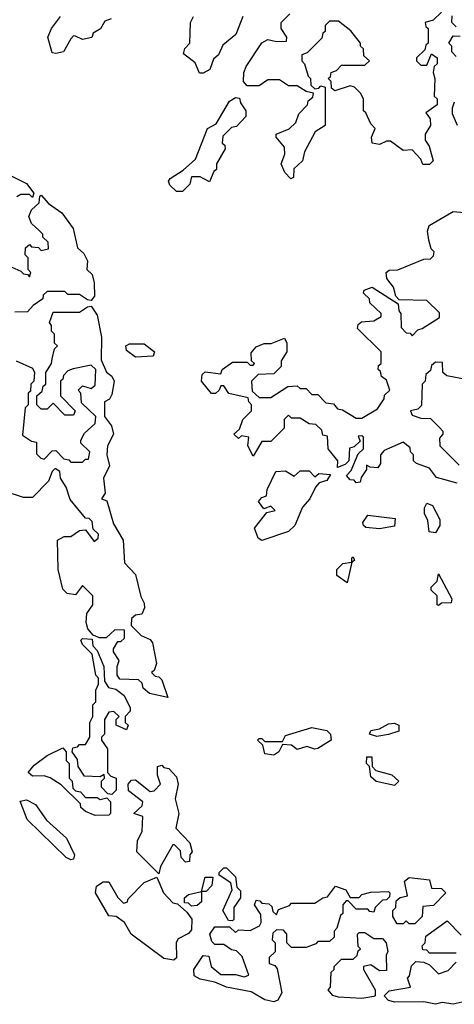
# Model space of a CAD drawing. Extents: x 2323203 to 2567568, y 883585 to 1022917.
# Tile 260 of 264: x 2551742 to 2553219, y 1007676 to 1011025. Entities that reach past the tile are written whole.
import ezdxf

# ---------------------------------------------------------------- set-up
doc = ezdxf.new("R2010")
doc.units = 0

msp = doc.modelspace()

# ---------------------------------------------------------------- linework, layer by layer
at = {"layer": '0CON10XD'}
for points in [[(2553175, 1011050), (2553147, 1011023), (2553120, 1011015), (2553121.7, 1011001.7), (2553130, 1010995), (2553130, 1010945), (2553121.7, 1010938.3), (2553118.3, 1010921.7), (2553090, 1010895), (2553090, 1010885), (2553105, 1010870), (2553125, 1010870), (2553141.7, 1010908.3), (2553160, 1010895), (2553160, 1010875), (2553150, 1010865), (2553147.5, 1010845), (2553152.5, 1010825), (2553150, 1010765), (2553160, 1010755), (2553160, 1010735), (2553121.7, 1010708.3), (2553128.3, 1010698.3), (2553137, 1010687), (2553137.5, 1010665), (2553120, 1010635), (2553120, 1010615), (2553133.3, 1010595), (2553147.5, 1010545), (2553135, 1010532.5), (2553111.7, 1010531.7), (2553105, 1010550), (2553075, 1010582.5), (2553045, 1010580), (2553001.7, 1010611.7), (2552988.3, 1010611.7), (2552965, 1010600), (2552940, 1010605), (2552937.5, 1010625), (2552950, 1010655), (2552935, 1010670), (2552918.3, 1010708.3), (2552910, 1010715), (2552910, 1010755), (2552900, 1010775), (2552880, 1010795), (2552865, 1010800), (2552812.5, 1010782.5), (2552801.7, 1010791.7), (2552800, 1010815), (2552790, 1010825), (2552798.3, 1010831.7), (2552800, 1010845), (2552818.3, 1010851.7), (2552835, 1010870), (2552915, 1010870), (2552930, 1010885), (2552911.7, 1010901.7), (2552910, 1010925), (2552900, 1010935), (2552900, 1010945), (2552866.7, 1010986.7), (2552825, 1011020), (2552795, 1011020), (2552780, 1011005), (2552780, 1010985), (2552771.7, 1010978.3), (2552768.3, 1010961.7), (2552718.3, 1010911.7), (2552700, 1010905), (2552700, 1010885), (2552710, 1010875), (2552722.5, 1010832.5), (2552730, 1010825), (2552731.7, 1010801.7), (2552745, 1010790), (2552758.3, 1010791.7), (2552765, 1010800), (2552780, 1010795), (2552780, 1010665), (2552746.4, 1010643.6), (2552710, 1010575), (2552702.5, 1010545), (2552673, 1010517), (2552671.7, 1010488.3), (2552663, 1010483), (2552643.3, 1010505), (2552630, 1010535), (2552643, 1010567), (2552641.7, 1010591.7), (2552613.3, 1010625), (2552613.3, 1010635), (2552657, 1010653), (2552680, 1010675), (2552690, 1010705), (2552720, 1010735), (2552721.7, 1010748.3), (2552738.3, 1010761.7), (2552740, 1010775), (2552715, 1010780), (2552685, 1010800), (2552655, 1010800), (2552625, 1010820), (2552585, 1010820), (2552555, 1010800), (2552515, 1010800), (2552502.5, 1010815), (2552503.3, 1010845), (2552511.2, 1010865), (2552564.1, 1010945.9), (2552585, 1010957.5), (2552615, 1010950), (2552648.3, 1010951.7), (2552650, 1010965), (2552630, 1010995), (2552630, 1011015), (2552660, 1011045)], [(2552053, 1011027), (2552030.7, 1011019.3), (2552016.4, 1010993.6), (2551991.7, 1010978.3), (2551986.4, 1010963.6), (2551955, 1010957.5), (2551931.7, 1010968.3), (2551925, 1010970), (2551915, 1010960), (2551890, 1010915), (2551865, 1010910), (2551851.7, 1010911.7), (2551837.5, 1010965), (2551850, 1010995), (2551880, 1011035)], [(2552500, 1011035), (2552476.1, 1010973.9), (2552431.7, 1010938.3), (2552417.5, 1010905), (2552400, 1010890), (2552387.5, 1010855), (2552365, 1010842.5), (2552353.3, 1010843.3), (2552338.3, 1010878.3), (2552298.3, 1010908.3), (2552303, 1010927), (2552320, 1010945), (2552322.5, 1011015), (2552332.5, 1011035)], [(2553225, 1011000), (2553210, 1011015), (2553211.7, 1011038.3)], [(2553225, 1010900), (2553210, 1010915), (2553210, 1010935), (2553200, 1010945), (2553215, 1010970), (2553238.3, 1010968.3)], [(2552295, 1010440), (2552275, 1010440), (2552252.3, 1010462.3), (2552247.5, 1010475), (2552252.5, 1010485), (2552297.5, 1010512.5), (2552339.3, 1010550.7), (2552380, 1010655), (2552409.3, 1010670.7), (2552455, 1010747.5), (2552475, 1010760), (2552488.3, 1010758.3), (2552491.7, 1010741.7), (2552510, 1010715), (2552510, 1010695), (2552478.3, 1010661.7), (2552461.7, 1010658.3), (2552431.7, 1010628.3), (2552430, 1010605), (2552438.3, 1010598.3), (2552440, 1010585), (2552410, 1010535), (2552410, 1010515), (2552401.7, 1010508.3), (2552387, 1010473), (2552355, 1010490), (2552325, 1010490), (2552320, 1010465), (2552295, 1010440)], [(2553230, 1010665), (2553212.5, 1010705), (2553212.5, 1010725), (2553220, 1010745)], [(2551685, 1010506.7), (2551765, 1010467.5), (2551790, 1010435), (2551785, 1010420), (2551775, 1010430), (2551745, 1010430), (2551731.7, 1010421.7)], [(2551780, 1010165), (2551770, 1010175), (2551770, 1010215), (2551760, 1010225), (2551761.7, 1010248.3), (2551775, 1010260), (2551781.7, 1010251.7), (2551805, 1010250), (2551815, 1010240), (2551840, 1010245), (2551838.3, 1010268.3), (2551820, 1010285), (2551820, 1010295), (2551808.3, 1010308.3), (2551781.7, 1010331.7), (2551772.5, 1010355), (2551781.7, 1010378.3), (2551808.3, 1010401.7), (2551810, 1010425), (2551815, 1010427.5), (2551840, 1010400), (2551885, 1010367.5), (2551923.3, 1010315), (2551938.3, 1010248.3), (2551959.3, 1010229.3), (2551972.5, 1010205), (2551970, 1010175), (2551987.7, 1010157.7), (2551995, 1010130), (2551996.1, 1010083.9), (2551985, 1010070), (2551971.7, 1010071.7), (2551945, 1010090), (2551905, 1010090), (2551895, 1010100), (2551835, 1010100), (2551821.7, 1010088.3), (2551820, 1010075), (2551787, 1010053), (2551768.3, 1010031.7), (2551725, 1010030)], [(2552848.3, 1009511.7), (2552821.7, 1009501.7), (2552822.5, 1009525), (2552790, 1009565), (2552788.3, 1009608.3), (2552771.7, 1009611.7), (2552768.3, 1009628.3), (2552748.3, 1009648.3), (2552725, 1009650), (2552695, 1009670), (2552665, 1009670), (2552655, 1009680), (2552640, 1009665), (2552640, 1009635), (2552595, 1009590), (2552565, 1009590), (2552535, 1009540), (2552517.5, 1009575), (2552520, 1009605), (2552495, 1009610), (2552485, 1009600), (2552470, 1009615), (2552488.3, 1009631.7), (2552500, 1009665), (2552530, 1009695), (2552530, 1009715), (2552520, 1009725), (2552518.3, 1009738.3), (2552453, 1009753), (2552435, 1009780), (2552425, 1009780), (2552420, 1009765), (2552407, 1009753), (2552393, 1009753), (2552360, 1009795), (2552361.7, 1009818.3), (2552372.5, 1009827.5), (2552425, 1009820), (2552430, 1009835), (2552465, 1009860), (2552515, 1009860), (2552525, 1009850), (2552535, 1009850), (2552540, 1009855), (2552530, 1009865), (2552528.3, 1009891.7), (2552545, 1009912.5), (2552573, 1009923), (2552596.4, 1009923.6), (2552641.7, 1009941.7), (2552650, 1009925), (2552650, 1009895), (2552630, 1009865), (2552630, 1009845), (2552605, 1009820), (2552551.7, 1009818.3), (2552530, 1009795), (2552531.7, 1009761.7), (2552555, 1009740), (2552595, 1009740), (2552653, 1009777), (2552685, 1009780), (2552695, 1009770), (2552715, 1009770), (2552735, 1009750), (2552755, 1009750), (2552781.7, 1009721.7), (2552808.3, 1009718.3), (2552821.7, 1009701.7), (2552838.3, 1009698.3), (2552885, 1009670), (2552905, 1009670), (2552958.3, 1009701.7), (2552980, 1009735), (2552981.7, 1009748.3), (2553000, 1009765), (2552988.3, 1009798.3), (2552971.7, 1009811.7), (2552968.3, 1009828.3), (2552960, 1009835), (2552961.7, 1009848.3), (2552970, 1009855), (2552970, 1009895), (2552890, 1009975), (2552891.7, 1009988.3), (2552903, 1009997), (2552945, 1010000), (2552970, 1010015), (2552970, 1010025), (2552931.7, 1010061.7), (2552930, 1010075), (2552910, 1010095), (2552912.5, 1010105), (2552940, 1010115), (2553028.3, 1010058.3), (2553030, 1010035), (2553037.5, 1010025), (2553038.3, 1009978.3), (2553055, 1009960), (2553068.3, 1009958.3), (2553075, 1009950), (2553095, 1009970), (2553110, 1009975), (2553168.3, 1010011.7), (2553168.3, 1010028.3), (2553125, 1010070), (2553031.7, 1010071.7), (2553020, 1010085), (2553012.5, 1010115), (2552990, 1010145), (2552987.5, 1010165), (2552997, 1010173), (2553026.4, 1010173.6), (2553115, 1010210), (2553138.3, 1010211.7), (2553148.3, 1010221.7), (2553150, 1010235), (2553140, 1010245), (2553132.5, 1010275), (2553127.5, 1010305), (2553133.8, 1010325), (2553215, 1010372.5), (2553265, 1010367.5)], [(2551695, 1010192.5), (2551745, 1010170), (2551755, 1010160), (2551768.3, 1010158.3), (2551775, 1010150), (2551780, 1010165)], [(2551730, 1009865), (2551785, 1009840), (2551792.5, 1009825), (2551790, 1009795), (2551780, 1009785), (2551778.3, 1009761.7), (2551770, 1009755), (2551770, 1009715), (2551760, 1009705), (2551751.7, 1009611.7), (2551781.7, 1009591.7), (2551798.3, 1009588.3), (2551798.3, 1009548.3), (2551813, 1009533), (2551825, 1009530), (2551851.7, 1009558.3), (2551865, 1009560), (2551891.7, 1009531.7), (2551908.3, 1009528.3), (2551915, 1009520), (2551955, 1009520), (2551965, 1009530), (2551975, 1009530), (2551980, 1009555), (2551950, 1009585), (2551950, 1009595), (2551961.7, 1009618.3), (2551998.3, 1009651.7), (2552000, 1009675), (2551951.7, 1009721.7), (2551950, 1009755), (2551940, 1009765), (2551955, 1009780), (2551985, 1009770), (2551998.3, 1009781.7), (2552000, 1009835), (2551985, 1009850), (2551923, 1009837), (2551905, 1009830), (2551890, 1009815), (2551888.3, 1009801.7), (2551880, 1009795), (2551880, 1009745), (2551930, 1009695), (2551925, 1009680), (2551895, 1009680), (2551855, 1009720), (2551835, 1009700), (2551815, 1009700), (2551800, 1009715), (2551800, 1009745), (2551818.3, 1009761.7), (2551821.7, 1009778.3), (2551830, 1009785), (2551830, 1009825), (2551850, 1009855), (2551851.7, 1009871.7), (2551860, 1009905), (2551870, 1009915), (2551860, 1009925), (2551860, 1009955), (2551850, 1009965), (2551850, 1009985), (2551842.5, 1009995), (2551855, 1010030), (2551945, 1010030), (2551971.7, 1010048.3), (2551985, 1010050), (2552005, 1010020), (2552020, 1009945), (2552018.3, 1009868.3), (2552036.4, 1009826.4), (2552055, 1009812.5), (2552062.5, 1009795), (2552055, 1009750), (2552046.4, 1009733.6), (2552030, 1009725), (2552030, 1009675), (2552053.3, 1009643.3), (2552060, 1009615), (2552040, 1009575), (2552037.5, 1009545), (2552047, 1009507), (2552026.7, 1009465), (2552032.5, 1009415), (2552020, 1009395), (2552038.3, 1009388.3), (2552060.4, 1009310.5), (2552093.8, 1009255), (2552097.5, 1009177.5), (2552135, 1009137.5), (2552153, 1009063), (2552165, 1009040), (2552165.9, 1009024.1), (2552157, 1009003), (2552135, 1009000), (2552121.7, 1008988.3), (2552120, 1008965), (2552155, 1008930), (2552185, 1008916.7), (2552192.5, 1008905), (2552206.7, 1008835), (2552198.3, 1008811.7), (2552190, 1008805), (2552201.7, 1008791.7), (2552215, 1008790), (2552225, 1008780), (2552245, 1008720)], [(2552135, 1009877.5), (2552105, 1009900), (2552102.5, 1009915), (2552115, 1009922.5), (2552165, 1009922.5), (2552200, 1009895), (2552195, 1009880), (2552135, 1009877.5)], [(2553265, 1009800), (2553193, 1009813), (2553180, 1009825), (2553178.3, 1009858.3), (2553155, 1009860), (2553141.7, 1009848.3), (2553138.3, 1009831.7), (2553121.7, 1009818.3), (2553120, 1009795), (2553110, 1009785), (2553107.5, 1009712.5), (2553095, 1009700), (2553070, 1009695), (2553075, 1009680), (2553105, 1009670), (2553138.3, 1009668.3), (2553168.3, 1009638.3), (2553180, 1009625), (2553180, 1009615), (2553168.3, 1009601.7), (2553170, 1009575), (2553235, 1009510)], [(2553228.3, 1009448.3), (2553158.3, 1009468.3), (2553135, 1009500), (2553090, 1009515), (2553080, 1009525), (2553080, 1009545), (2553070, 1009555), (2553068.3, 1009568.3), (2553045, 1009587.5), (2552980.7, 1009559.3), (2552967.5, 1009545), (2552967.5, 1009515), (2552958.8, 1009501.2), (2552932.5, 1009502.5), (2552920, 1009510), (2552920, 1009495), (2552901.7, 1009468.3), (2552898.3, 1009451.7), (2552885, 1009450), (2552878.3, 1009458.3), (2552865, 1009460), (2552852.5, 1009475), (2552868.3, 1009491.7), (2552891.7, 1009548.3), (2552910, 1009565), (2552910, 1009605), (2552905, 1009610), (2552891.7, 1009608.3), (2552898.3, 1009591.7), (2552878.3, 1009571.7), (2552863, 1009567), (2552860, 1009525), (2552848.3, 1009511.7)], [(2552245, 1008720), (2552183, 1008733), (2552161.7, 1008751.7), (2552158.3, 1008768.3), (2552145, 1008780), (2552081.7, 1008781.7), (2552072.5, 1008795), (2552072.5, 1008825), (2552080, 1008845), (2552060, 1008875), (2552060, 1008885), (2552075, 1008910), (2552085, 1008910), (2552098.3, 1008921.7), (2552098.3, 1008948.3), (2552065, 1008950), (2552035, 1008922.5), (2552012.5, 1008922.5), (2551991.7, 1008931.7), (2551973, 1008953), (2551967.5, 1008975), (2551970, 1009005), (2551990, 1009035), (2551990, 1009065), (2551955, 1009100), (2551931.7, 1009068.3), (2551903, 1009073), (2551888.3, 1009088.3), (2551872.5, 1009155), (2551870, 1009255), (2551893, 1009267), (2551915, 1009267.5), (2551945, 1009287.5), (2551965, 1009290), (2551995, 1009250), (2552008.3, 1009261.7), (2552010, 1009275), (2551991.7, 1009291.7), (2551988.3, 1009318.3), (2551978.3, 1009328.3), (2551965, 1009330), (2551913, 1009393), (2551900, 1009435), (2551880, 1009465), (2551878.3, 1009488.3), (2551861.7, 1009498.3), (2551851.7, 1009488.3), (2551840, 1009455), (2551785, 1009400), (2551755, 1009400), (2551685, 1009422.5)], [(2552565, 1009253.3), (2552551.7, 1009261.7), (2552540, 1009295), (2552581.7, 1009348.3), (2552610, 1009355), (2552595, 1009370), (2552571.7, 1009361.7), (2552553.6, 1009386.4), (2552565, 1009400), (2552580, 1009405), (2552583, 1009427), (2552611.7, 1009488.3), (2552645, 1009490), (2552675, 1009472.5), (2552695, 1009490), (2552725, 1009490), (2552745, 1009470), (2552758.3, 1009481.7), (2552798.3, 1009478.3), (2552785, 1009457.5), (2552760, 1009450), (2552747.5, 1009435), (2552727.5, 1009395), (2552703, 1009367), (2552676.7, 1009305), (2552655.7, 1009284.3), (2552565, 1009253.3)], [(2553155, 1009280), (2553133, 1009283), (2553128.3, 1009321.7), (2553117.5, 1009345), (2553117.5, 1009365), (2553125, 1009380), (2553145, 1009372.5), (2553170, 1009325), (2553170, 1009305), (2553155, 1009280)], [(2552965, 1009293.3), (2552918.3, 1009298.3), (2552910, 1009305), (2552907.5, 1009315), (2552925, 1009340), (2553018.3, 1009328.3), (2553015, 1009302.5), (2552965, 1009293.3)], [(2552855, 1009110), (2552820, 1009135), (2552820, 1009155), (2552840, 1009175), (2552870, 1009180), (2552870, 1009195), (2552875, 1009197.5), (2552880, 1009185), (2552870, 1009180), (2552855, 1009110)], [(2553165, 1009032.5), (2553160, 1009035), (2553160, 1009065), (2553140, 1009085), (2553140, 1009095), (2553160, 1009115), (2553165, 1009140), (2553210, 1009055), (2553208.3, 1009041.7), (2553175, 1009040), (2553165, 1009032.5)], [(2552055, 1008390), (2552041.7, 1008391.7), (2552020, 1008415), (2552020, 1008435), (2552030, 1008445), (2552028.3, 1008458.3), (2552015, 1008450), (2551961.7, 1008451.7), (2551940, 1008485), (2551938.3, 1008508.3), (2551920, 1008535), (2551921.7, 1008548.3), (2551938.3, 1008551.7), (2551945, 1008560), (2551965, 1008560), (2551980, 1008585), (2551980, 1008635), (2551990, 1008655), (2551990, 1008695), (2552000, 1008705), (2552000, 1008745), (2552010, 1008765), (2552010, 1008785), (2552000, 1008795), (2551987.5, 1008867.5), (2551955, 1008900), (2551950, 1008915), (2551955, 1008920), (2551988.3, 1008918.3), (2551990, 1008895), (2552005, 1008880), (2552027.5, 1008825), (2552030, 1008775), (2552043.3, 1008753.3), (2552068.3, 1008748.3), (2552096.7, 1008726.7), (2552116.7, 1008685), (2552117, 1008673), (2552100, 1008655), (2552100, 1008635), (2552110, 1008625), (2552105, 1008610), (2552070, 1008625), (2552070, 1008645), (2552080, 1008655), (2552061.7, 1008671.7), (2552045, 1008670), (2552030, 1008645), (2552030, 1008595), (2552020, 1008585), (2552020, 1008575), (2552040, 1008545), (2552040, 1008465), (2552051.7, 1008451.7), (2552070, 1008445), (2552070, 1008405), (2552055, 1008390)], [(2552605, 1008523.3), (2552575, 1008527.5), (2552567.5, 1008557.5), (2552550, 1008575), (2552555, 1008580), (2552565, 1008580), (2552575, 1008570), (2552635, 1008570), (2552645, 1008590), (2552735, 1008617.5), (2552785, 1008607.5), (2552797.5, 1008595), (2552800, 1008575), (2552755, 1008546.7), (2552744.2, 1008544.2), (2552717, 1008553), (2552685, 1008542.5), (2552665, 1008557.5), (2552635, 1008560), (2552622.5, 1008535), (2552605, 1008523.3)], [(2552955, 1008587.5), (2552930, 1008595), (2552935, 1008607.5), (2552965, 1008612.5), (2552995, 1008630), (2553015, 1008632.5), (2553030, 1008625), (2553030, 1008605), (2552995, 1008593.8), (2552955, 1008587.5)], [(2551998.3, 1008318.3), (2551965, 1008332.5), (2551950, 1008345), (2551948.3, 1008358.3), (2551883, 1008423), (2551845, 1008446.7), (2551825, 1008453.3), (2551785, 1008452.5), (2551770, 1008465), (2551790.7, 1008489.3), (2551835, 1008522.5), (2551888.3, 1008548.3), (2551900, 1008535), (2551900, 1008505), (2551910, 1008495), (2551910, 1008445), (2551920, 1008435), (2551921.7, 1008411.7), (2551931.7, 1008401.7), (2551948.3, 1008398.3), (2551965, 1008380), (2552005, 1008380), (2552015, 1008372.5), (2552038.3, 1008378.3), (2552050, 1008365), (2552050, 1008325), (2552045, 1008320), (2551998.3, 1008318.3)], [(2553015, 1008420), (2552953.6, 1008433.6), (2552935, 1008450), (2552930, 1008485), (2552920, 1008495), (2552921.7, 1008518.3), (2552938.3, 1008518.3), (2552940, 1008485), (2552951.7, 1008471.7), (2553007, 1008457), (2553030, 1008435), (2553015, 1008420)], [(2552215, 1008120), (2552140, 1008195), (2552141.7, 1008231.7), (2552157.5, 1008265), (2552160, 1008315), (2552130, 1008325), (2552158.3, 1008351.7), (2552160, 1008365), (2552111.7, 1008401.7), (2552110, 1008425), (2552121.7, 1008438.3), (2552135, 1008440), (2552185, 1008400), (2552198.3, 1008401.7), (2552220, 1008425), (2552210, 1008455), (2552210, 1008485), (2552225, 1008490), (2552231.7, 1008481.7), (2552248.3, 1008478.3), (2552275, 1008450), (2552280, 1008425), (2552270, 1008375), (2552282.5, 1008325), (2552272.5, 1008275), (2552320, 1008225), (2552327.5, 1008195), (2552320, 1008185), (2552318.3, 1008161.7), (2552305, 1008160), (2552290, 1008175), (2552288.3, 1008198.3), (2552268.3, 1008218.3), (2552261.7, 1008218.3), (2552220, 1008145), (2552215, 1008120)], [(2551915, 1008167.5), (2551900, 1008175), (2551766.7, 1008305), (2551743.3, 1008366.7), (2551765, 1008371.2), (2551795.9, 1008355.9), (2551832.3, 1008302.3), (2551900.7, 1008240.7), (2551927.5, 1008185), (2551925, 1008170), (2551915, 1008167.5)], [(2552465, 1007960), (2552451.7, 1007961.7), (2552432.5, 1007995), (2552464, 1008065), (2552459.3, 1008089.3), (2552420, 1008115), (2552420, 1008125), (2552435, 1008140), (2552445, 1008140), (2552475, 1008110), (2552480, 1008075), (2552491.7, 1008061.7), (2552491.7, 1008038.3), (2552470, 1008005), (2552470, 1007965), (2552465, 1007960)], [(2552265, 1007826.2), (2552231.7, 1007831.7), (2552120, 1007915), (2552097.5, 1007955), (2552070, 1007975), (2552045, 1007977.5), (2551998.8, 1008055), (2552002.3, 1008077.7), (2552025, 1008093.3), (2552045, 1008092.5), (2552075, 1008040), (2552095, 1008020), (2552106.4, 1008023.6), (2552110, 1008035), (2552165, 1008090), (2552208.3, 1008108.3), (2552230, 1008055), (2552261.7, 1008021.7), (2552278.3, 1008018.3), (2552310, 1007990), (2552326.2, 1007966.2), (2552325, 1007930), (2552315, 1007916.7), (2552280.7, 1007899.3), (2552273.3, 1007886.7), (2552275, 1007833.8), (2552265, 1007826.2)], [(2552325, 1008010), (2552315, 1008020), (2552301.7, 1008021.7), (2552301.7, 1008038.3), (2552315, 1008050), (2552360, 1008060), (2552371.7, 1008108.3), (2552398.3, 1008108.3), (2552395, 1008080), (2552375, 1008060), (2552360, 1008060), (2552360, 1008025), (2552345, 1008012.5), (2552325, 1008010)], [(2553085, 1007950), (2553065, 1007950), (2553055, 1007960), (2553045, 1007950), (2553025, 1007950), (2553010, 1007975), (2553010, 1007995), (2553020, 1008005), (2553021.7, 1008028.3), (2553035, 1008040), (2553060, 1008045), (2553050, 1008095), (2553065, 1008107.5), (2553135, 1008100), (2553141.7, 1008071.7), (2553175, 1008070), (2553190, 1008055), (2553148.3, 1008011.7), (2553111.7, 1008008.3), (2553110, 1007975), (2553085, 1007950)], [(2552605, 1007684.3), (2552575, 1007691.1), (2552528.3, 1007718.3), (2552445, 1007734.3), (2552405, 1007751.2), (2552355, 1007761.2), (2552335, 1007773.3), (2552333.1, 1007795), (2552365, 1007842.5), (2552385, 1007840), (2552392.5, 1007805), (2552425, 1007777.5), (2552475, 1007777.5), (2552505, 1007770), (2552520, 1007775), (2552498.3, 1007838.3), (2552478.3, 1007858.3), (2552461.7, 1007861.7), (2552435, 1007880), (2552405, 1007880), (2552395, 1007890), (2552387.5, 1007915), (2552405, 1007940), (2552455, 1007940), (2552475, 1007920), (2552485, 1007930), (2552525, 1007927.5), (2552556.7, 1007943.3), (2552562.5, 1007955), (2552561.7, 1007981.7), (2552540, 1008015), (2552545, 1008030), (2552558.3, 1008028.3), (2552565, 1008020), (2552588.3, 1008018.3), (2552598.3, 1008008.3), (2552601.7, 1007991.7), (2552615, 1007980), (2552621.7, 1007998.3), (2552658.3, 1008011.7), (2552665, 1008020), (2552745, 1008020), (2552771.7, 1008038.3), (2552788.3, 1008041.7), (2552815, 1008077.5), (2552850, 1008065), (2552865, 1008040), (2552895, 1008040), (2552905, 1008050), (2552935, 1008057.5), (2552995, 1008060), (2553000, 1008055), (2552998.3, 1008041.7), (2552988.3, 1008031.7), (2552975, 1008030), (2552950, 1008005), (2552945, 1007990), (2552931.7, 1007991.7), (2552925, 1008000), (2552885, 1008000), (2552858.3, 1008028.3), (2552851.7, 1008028.3), (2552840, 1008015), (2552840, 1007985), (2552831.7, 1007978.3), (2552820, 1007935), (2552810, 1007925), (2552810, 1007905), (2552795, 1007890), (2552755, 1007890), (2552748.3, 1007881.7), (2552715, 1007870), (2552665, 1007870), (2552650, 1007885), (2552650, 1007915), (2552638.3, 1007928.3), (2552615, 1007930), (2552601.7, 1007918.3), (2552600, 1007895), (2552610, 1007885), (2552610, 1007855), (2552590, 1007835), (2552590, 1007815), (2552608.3, 1007808.3), (2552617, 1007797), (2552632.5, 1007715), (2552619.3, 1007690.7), (2552605, 1007684.3)], [(2553225, 1007850), (2553135, 1007850), (2553125, 1007860), (2553111.7, 1007861.7), (2553110, 1007875), (2553120, 1007885), (2553121.7, 1007908.3), (2553195, 1007960), (2553241.7, 1007911.7)], [(2552904.1, 1007695.9), (2552825, 1007700), (2552805.9, 1007705.9), (2552790, 1007725), (2552797.5, 1007735), (2552800, 1007785), (2552810, 1007795), (2552810, 1007805), (2552835, 1007830), (2552875, 1007830), (2552888.3, 1007841.7), (2552891.7, 1007858.3), (2552900, 1007865), (2552892.5, 1007872.5), (2552890, 1007915), (2552895, 1007920), (2552915, 1007920), (2552945, 1007900), (2552975, 1007900), (2552987.5, 1007885), (2552992.5, 1007855), (2552987.5, 1007845), (2552988.3, 1007791.7), (2552965, 1007790), (2552935, 1007810), (2552910, 1007805), (2552910, 1007795), (2552950, 1007725), (2552950, 1007705), (2552945, 1007703.3), (2552904.1, 1007695.9)], [(2553155, 1007676.2), (2553115, 1007684.2), (2553017, 1007683), (2552995, 1007688.8), (2552980, 1007705), (2552997.5, 1007722.5), (2553070, 1007735), (2553060, 1007765), (2553067, 1007773), (2553073, 1007807), (2553088.3, 1007821.7), (2553115, 1007820), (2553135, 1007810), (2553165, 1007780), (2553198.3, 1007791.7), (2553225, 1007820)], [(2553245, 1007683.3), (2553215, 1007677.1), (2553177.7, 1007682.3), (2553155, 1007676.2)]]:
    msp.add_lwpolyline(points, dxfattribs=at)

doc.saveas('drawing.dxf')
